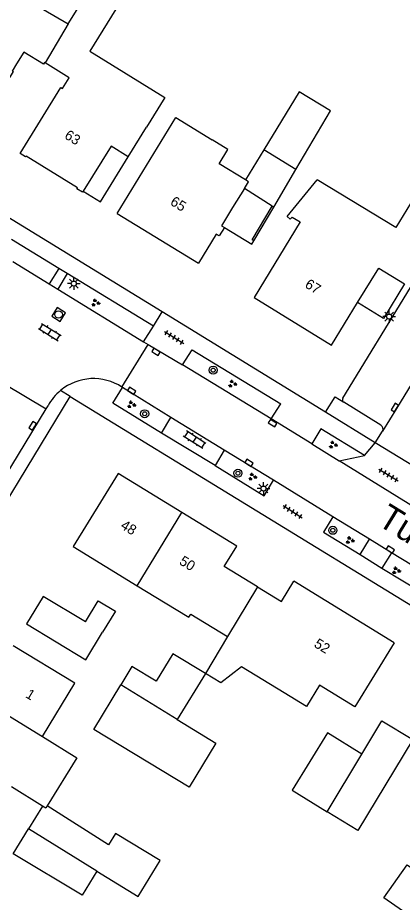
# Model space of a CAD drawing. Extents: x 136000 to 141014, y 402000 to 403500.
# Drawn here: x 138085.2 to 138123.3, y 402081.3 to 402169.1 of the extents above; entities that cross this region are included whole.
import ezdxf

# ---------------------------------------------------------------- set-up
doc = ezdxf.new("R2010")
doc.units = 0
for name, color, linetype in [('gg-afsc-muur', 7, 'Continuous'), ('gg-anno-huisnummerreeks BGT', 7, 'Continuous'), ('gg-anno-openbare ruimte label', 7, 'Continuous'), ('gg-bbg-bijgebouw', 7, 'Continuous'), ('gg-bbg-gedigitaliseerde bebouwing', 7, 'Continuous'), ('gg-bbg-gedigitaliseerde bijgebouw', 7, 'Continuous'), ('gg-bbg-hoofdgebouw', 7, 'Continuous'), ('gg-bbg-luifel en loopbrug', 7, 'Continuous'), ('gg-bbg-tussenscheiding', 7, 'Continuous'), ('gg-knt-verharding', 7, 'Continuous'), ('gg-knt-verharding nz', 7, 'Continuous'), ('gt-grn-groengrens', 7, 'Continuous'), ('gt-grn-weggrens', 7, 'Continuous'), ('gt-symb-boom', 7, 'Continuous'), ('gt-symb-groenvak', 7, 'Continuous'), ('gt-symb-klinker verharding', 7, 'Continuous'), ('gt-symb-kolk', 7, 'Continuous'), ('gt-symb-lichtmast', 7, 'Continuous'), ('gt-symb-rioolschacht', 7, 'Continuous'), ('gt-symb-tegel verharding', 7, 'Continuous')]:
    doc.layers.add(name, color=color, linetype=linetype)

# ---------------------------------------------------------------- blocks, each defined once
blk = doc.blocks.new('gt0-KOLK')
at = {"layer": 'gt-symb-kolk'}
blk.add_lwpolyline([(0, 0), (0.375, 0), (0.375, 0.4), (-0.375, 0.4), (-0.375, 0), (0, 0)], dxfattribs=at)
blk = doc.blocks.new('gt0-GRVAK')
at = {"layer": 'gt-symb-groenvak'}
for p, q in [((-0.11, 0.189), (-0.228, 0.24)), ((-0.182, 0.153), (0.088, 0.153)), ((-0.091, 0.211), (-0.156, 0.322)), ((-0.047, 0.214), (-0.047, 0.393)), ((-0.004, 0.211), (0.061, 0.322)), ((0.015, 0.189), (0.133, 0.24)), ((0.262, -0.052), (0.197, 0.059)), ((0.305, -0.049), (0.305, 0.13)), ((0.349, -0.052), (0.414, 0.059)), ((-0.245, -0.228), (-0.363, -0.177)), ((-0.318, -0.264), (-0.047, -0.264)), ((-0.226, -0.206), (-0.291, -0.095)), ((-0.183, -0.203), (-0.183, -0.024)), ((-0.139, -0.206), (-0.074, -0.095)), ((-0.12, -0.228), (-0.002, -0.177)), ((0.243, -0.074), (0.125, -0.023)), ((0.17, -0.11), (0.441, -0.11)), ((0.368, -0.074), (0.486, -0.023))]:
    blk.add_line(p, q, dxfattribs=at)
blk = doc.blocks.new('gt0-BOOM')
at = {"layer": 'gt-symb-boom'}
for radius in [0.4, 0.2]:
    blk.add_circle((0, 0), radius, dxfattribs=at)
blk = doc.blocks.new('gt0-TEG1')
at = {"layer": 'gt-symb-tegel verharding'}
for p, q in [((-1.125, 0), (1.125, 0)), ((-0.9, -0.25), (-0.9, 0.25)), ((-0.45, -0.25), (-0.45, 0.25)), ((0, -0.25), (0, 0.25)), ((0.45, -0.25), (0.45, 0.25)), ((0.9, -0.25), (0.9, 0.25))]:
    blk.add_line(p, q, dxfattribs=at)
blk = doc.blocks.new('gt0-LMAST')
at = {"layer": 'gt-symb-lichtmast'}
for p, q in [((-0.182, 0.173), (-0.447, 0.438)), ((-0.005, 0.246), (-0.005, 0.621)), ((0.172, 0.173), (0.437, 0.438)), ((-0.255, -0.004), (-0.63, -0.004)), ((-0.182, -0.181), (-0.447, -0.446)), ((-0.005, -0.254), (-0.005, -0.629)), ((0.437, -0.446), (0.172, -0.181)), ((0.245, -0.004), (0.62, -0.004))]:
    blk.add_line(p, q, dxfattribs=at)
blk.add_circle((-0.005, -0.004), 0.25, dxfattribs=at)
blk = doc.blocks.new('gt0-KL1')
at = {"layer": 'gt-symb-klinker verharding'}
for p, q in [((-1.15, 0.3), (1.15, 0.3)), ((-1, -0.3), (-1, 0.3)), ((-0.5, 0.3), (-0.5, 0.45)), ((0, -0.3), (0, 0.3)), ((0.5, 0.3), (0.5, 0.45)), ((1, -0.3), (1, 0.3)), ((-1.15, -0.3), (1.15, -0.3)), ((-0.5, -0.45), (-0.5, -0.3)), ((0.5, -0.45), (0.5, -0.3))]:
    blk.add_line(p, q, dxfattribs=at)
blk = doc.blocks.new('gt0-RS')
at = {"layer": 'gt-symb-rioolschacht'}
blk.add_lwpolyline([(-0.5, -0.5), (0.5, -0.5), (0.5, 0.5), (-0.5, 0.5)], close=True, dxfattribs=at)
blk.add_circle((0, 0), 0.375, dxfattribs=at)

msp = doc.modelspace()

# ---------------------------------------------------------------- linework, layer by layer
at = {"layer": 'gg-afsc-muur'}
for q in [(138107.655, 402152.115), (138110.551, 402150.262)]:
    msp.add_line((138110.381, 402150.366), q, dxfattribs=at)
msp.add_lwpolyline([(138108.586, 402146.926), (138108.414, 402147.027), (138110.381, 402150.366)], dxfattribs=at)
at = {"layer": 'gg-bbg-bijgebouw'}
for points in [[(138091.881, 402109.083), (138087.688, 402111.622), (138086.024, 402108.888), (138091.913, 402105.317), (138093.575, 402108.057)], [(138091.881, 402109.083), (138093.151, 402111.177), (138094.845, 402110.15), (138093.575, 402108.057)]]:
    msp.add_lwpolyline(points, dxfattribs=at)
at = {"layer": 'gg-bbg-gedigitaliseerde bebouwing'}
for p, q in [((138083.108, 402172.582), (138090.179, 402168.464)), ((138096.131, 402155.258), (138097.943, 402158.194)), ((138111.875, 402149.338), (138114.852, 402152.968)), ((138090.671, 402116.57), (138097.007, 402112.683)), ((138097.007, 402112.683), (138099.786, 402110.979)), ((138105.983, 402107.651), (138103.77, 402103.982)), ((138087.63, 402090.802), (138084.54, 402092.711))]:
    msp.add_line(p, q, dxfattribs=at)
for points in [[(138090.179, 402168.464), (138092.546, 402172.3), (138095.315, 402170.591), (138092.314, 402165.729), (138099.759, 402161.136), (138097.943, 402158.194)], [(138095.011, 402149.64), (138100.835, 402159.142), (138104.436, 402156.934)], [(138107.754, 402152.955), (138105.133, 402154.544), (138106.005, 402155.982), (138104.436, 402156.934)], [(138107.655, 402152.115), (138108.058, 402152.768), (138107.754, 402152.955)], [(138125.195, 402152.391), (138122.67, 402148.227), (138114.852, 402152.968)], [(138099.786, 402110.979), (138102.147, 402109.555), (138102.328, 402109.855), (138105.983, 402107.651)], [(138087.624, 402097.705), (138090.839, 402103.009), (138084.711, 402106.72)], [(138122.501, 402107.02), (138118.609, 402100.669), (138115.091, 402102.825)], [(138115.091, 402102.825), (138113.815, 402100.709), (138111.597, 402102.046), (138107.357, 402104.646), (138105.319, 402103.048), (138103.77, 402103.982)], [(138087.624, 402097.705), (138091.027, 402095.603), (138088.076, 402090.824)]]:
    msp.add_lwpolyline(points, dxfattribs=at)
at = {"layer": 'gg-bbg-gedigitaliseerde bijgebouw'}
for p, q in [((138112.75, 402153.994), (138116.176, 402159.81)), ((138112.75, 402153.994), (138109.569, 402155.948)), ((138103.77, 402103.982), (138100.988, 402099.398)), ((138087.63, 402090.802), (138086.238, 402088.552))]:
    msp.add_line(p, q, dxfattribs=at)
for points in [[(138116.176, 402159.81), (138113.058, 402161.701), (138109.569, 402155.948)], [(138103.77, 402103.982), (138100.535, 402105.933), (138098.896, 402103.215), (138096.483, 402104.67), (138095.384, 402102.848)], [(138100.988, 402099.398), (138104.806, 402097.048), (138102.179, 402092.692), (138092.705, 402098.405), (138095.384, 402102.848)], [(138119.29, 402095.974), (138121.277, 402099.276), (138124.339, 402097.433), (138118.889, 402088.379), (138115.846, 402090.252)], [(138119.29, 402095.974), (138115.88, 402098.073), (138112.38, 402092.386), (138115.846, 402090.252)], [(138093.004, 402084.364), (138097.113, 402081.82), (138099.277, 402085.407), (138094.855, 402088.074), (138094.177, 402086.949), (138088.076, 402090.824)], [(138093.004, 402084.364), (138091.552, 402081.956), (138084.709, 402086.082), (138086.238, 402088.552)], [(138129.962, 402075.785), (138121.479, 402081.707), (138123.769, 402084.987), (138132.252, 402079.066)]]:
    msp.add_lwpolyline(points, dxfattribs=at)
at = {"layer": 'gg-bbg-hoofdgebouw'}
for p, q in [((138090.266, 402163.102), (138087.882, 402164.582)), ((138095.011, 402149.64), (138103.079, 402144.684)), ((138106.881, 402116.61), (138101.445, 402119.935)), ((138122.501, 402107.02), (138112.551, 402113.12))]:
    msp.add_line(p, q, dxfattribs=at)
for points in [[(138087.882, 402164.582), (138087.818, 402164.621), (138087.705, 402164.443), (138085.775, 402165.647), (138085.046, 402164.471), (138084.614, 402163.77), (138084.714, 402163.708), (138081.261, 402158.11)], [(138085.401, 402155.57), (138089.443, 402162.148), (138089.613, 402162.043), (138090.266, 402163.102)], [(138096.131, 402155.258), (138094.421, 402156.314), (138091.659, 402151.837)], [(138091.659, 402151.837), (138091.601, 402151.744), (138091.039, 402152.091), (138091.097, 402152.184), (138085.999, 402155.33), (138085.941, 402155.237), (138085.401, 402155.57)], [(138107.655, 402152.115), (138106.476, 402150.209), (138105.368, 402148.413), (138105.659, 402148.237)], [(138111.875, 402149.338), (138112.182, 402149.052), (138112.384, 402149.269), (138113.162, 402148.796), (138108.604, 402141.303)], [(138105.659, 402148.237), (138105.153, 402147.403), (138104.857, 402147.572), (138103.079, 402144.684)], [(138118.858, 402140.778), (138120.97, 402144.201), (138123.509, 402142.636)], [(138108.604, 402141.303), (138116.265, 402136.575), (138118.858, 402140.778)], [(138101.445, 402119.935), (138095.111, 402123.81), (138090.671, 402116.57)], [(138108.954, 402112.56), (138105.636, 402114.582), (138106.881, 402116.61)], [(138108.954, 402112.56), (138111.323, 402111.116), (138112.551, 402113.12)]]:
    msp.add_lwpolyline(points, dxfattribs=at)
at = {"layer": 'gg-bbg-luifel en loopbrug'}
for p, q in [((138109.569, 402155.948), (138107.754, 402152.955)), ((138110.551, 402150.262), (138112.75, 402153.994)), ((138108.586, 402146.926), (138110.551, 402150.262))]:
    msp.add_line(p, q, dxfattribs=at)
for points in [[(138091.659, 402151.837), (138093.369, 402150.782), (138096.131, 402155.258)], [(138105.659, 402148.237), (138108.365, 402146.568), (138108.586, 402146.926)], [(138123.509, 402142.636), (138121.435, 402139.216), (138118.858, 402140.778)]]:
    msp.add_lwpolyline(points, dxfattribs=at)
at = {"layer": 'gg-bbg-tussenscheiding'}
for p, q in [((138090.179, 402168.464), (138087.882, 402164.582)), ((138097.007, 402112.683), (138101.445, 402119.935)), ((138108.954, 402112.56), (138105.983, 402107.651)), ((138100.988, 402099.398), (138095.384, 402102.848)), ((138081.525, 402101.463), (138087.624, 402097.705)), ((138115.846, 402090.252), (138119.29, 402095.974)), ((138093.004, 402084.364), (138086.238, 402088.552))]:
    msp.add_line(p, q, dxfattribs=at)
msp.add_lwpolyline([(138088.076, 402090.824), (138087.943, 402090.609), (138087.63, 402090.802)], dxfattribs=at)
at = {"layer": 'gg-knt-verharding'}
for p, q in [((138099.494, 402139.855), (138033.265, 402180.543)), ((138089.23, 402144.179), (138084.531, 402147.046)), ((138084.688, 402144.86), (138088.294, 402142.643)), ((138089.23, 402144.179), (138088.294, 402142.643)), ((138090.084, 402143.658), (138089.146, 402142.119)), ((138098.621, 402138.45), (138090.084, 402143.658)), ((138088.294, 402142.643), (138089.146, 402142.119)), ((138089.146, 402142.119), (138097.644, 402136.895)), ((138117.408, 402131.309), (138124.1, 402142.275)), ((138115.693, 402129.903), (138099.494, 402139.855)), ((138097.644, 402136.895), (138098.621, 402138.45)), ((138095.502, 402132.388), (138098.084, 402136.625)), ((138097.644, 402136.895), (138098.084, 402136.625)), ((138098.084, 402136.625), (138101.496, 402134.608)), ((138110.284, 402129.243), (138101.496, 402134.608)), ((138083.882, 402132.685), (138087.982, 402130.228)), ((138095.502, 402132.388), (138095.568, 402132.344)), ((138100.364, 402129.396), (138095.568, 402132.344)), ((138020.373, 402016.159), (138090.381, 402131.47)), ((138090.381, 402131.47), (138152.078, 402093.628)), ((138087.982, 402130.228), (138088.177, 402130.548)), ((138110.284, 402129.243), (138111.254, 402130.745)), ((138121.184, 402128.604), (138117.501, 402130.886)), ((138058.246, 402081.393), (138087.982, 402130.228)), ((138120.617, 402126.878), (138115.693, 402129.903)), ((138099.41, 402127.823), (138100.364, 402129.396)), ((138105.648, 402126.148), (138100.364, 402129.396)), ((138114.316, 402126.766), (138110.284, 402129.243)), ((138104.747, 402124.63), (138099.41, 402127.823)), ((138115.217, 402128.271), (138114.316, 402126.766)), ((138119.561, 402125.604), (138115.217, 402128.271)), ((138120.617, 402126.878), (138121.352, 402128.038)), ((138105.648, 402126.148), (138104.747, 402124.63)), ((138110.53, 402123.147), (138105.648, 402126.148)), ((138114.316, 402126.766), (138117.049, 402125.075)), ((138125.688, 402123.762), (138120.617, 402126.878)), ((138117.049, 402125.075), (138119.561, 402125.604)), ((138116.42, 402119.527), (138110.53, 402123.147)), ((138120.062, 402117.289), (138116.42, 402119.527)), ((138119.124, 402115.776), (138120.062, 402117.289)), ((138122.221, 402115.962), (138120.062, 402117.289)), ((138122.221, 402115.962), (138121.287, 402114.431)), ((138126.347, 402113.426), (138122.221, 402115.962))]:
    msp.add_line(p, q, dxfattribs=at)
for points in [[(138101.496, 402134.608), (138102.451, 402136.104), (138111.254, 402130.745)], [(138099.41, 402127.823), (138094.606, 402130.816), (138095.568, 402132.344)], [(138104.747, 402124.63), (138109.618, 402121.619), (138110.53, 402123.147)], [(138125.798, 402119.72), (138124.564, 402120.427), (138117.049, 402125.075)], [(138116.42, 402119.527), (138115.475, 402118.003), (138119.124, 402115.776)], [(138121.287, 402114.431), (138125.441, 402111.921), (138126.347, 402113.426)]]:
    msp.add_lwpolyline(points, dxfattribs=at)
for centre, radius, start, end in [((138092.675, 402128.142), 5.101, 56.34202, 129.74974), ((138092.681, 402128.138), 5.108, 129.77217, 151.84688), ((138117.668, 402131.144), 0.308, 147.66642, 237.13292), ((138120.984, 402128.237), 0.418, 331.58314, 61.48072)]:
    msp.add_arc(centre, radius, start, end, dxfattribs=at)
at = {"layer": 'gg-knt-verharding nz'}
msp.add_lwpolyline([(138130.893, 402143.736), (138130.284, 402142.677), (138122.727, 402130.266), (138121.352, 402128.038)], dxfattribs=at)
at = {"layer": 'gt-grn-groengrens'}
msp.add_lwpolyline([(138115.693, 402129.903), (138116.629, 402131.427), (138117.501, 402130.886)], dxfattribs=at)
at = {"layer": 'gt-grn-weggrens'}
for p, q in [((138090.084, 402143.658), (138089.23, 402144.179)), ((138098.621, 402138.45), (138099.494, 402139.855)), ((138090.381, 402131.47), (138089.413, 402132.064)), ((138119.561, 402125.604), (138120.617, 402126.878)), ((138119.124, 402115.776), (138121.287, 402114.431))]:
    msp.add_line(p, q, dxfattribs=at)

# ---------------------------------------------------------------- block references
at = {"layer": 'gt-symb-boom'}
for p in [(138104.545, 402134.08), (138097.755, 402129.747), (138107, 402123.85), (138116.412, 402118.184)]:
    msp.add_blockref('gt0-BOOM', p, dxfattribs=at)
at = {"layer": 'gt-symb-groenvak'}
for p in [(138092.872, 402140.762), (138106.445, 402132.726), (138096.429, 402130.659), (138116.427, 402126.672), (138108.432, 402123.498), (138118.094, 402117.193), (138122.689, 402114.185)]:
    msp.add_blockref('gt0-GRVAK', p, dxfattribs=at)
at = {"layer": 'gt-symb-klinker verharding'}
for p, rotation in [((138088.354, 402137.858), -31.877816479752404), ((138102.7, 402127.174), 147.53320054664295)]:
    msp.add_blockref('gt0-KL1', p, dxfattribs=dict(at, rotation=rotation))
at = {"layer": 'gt-symb-kolk'}
for p, rotation in [((138098.775, 402135.731), -31.877816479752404), ((138096.362, 402131.847), -31.877816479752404), ((138122.727, 402130.266), 58.66279427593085), ((138086.813, 402128.455), 58.741514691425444), ((138110.332, 402128.643), -31.877816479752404), ((138107.993, 402124.712), -31.87781648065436), ((138122.015, 402116.099), -31.877816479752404)]:
    msp.add_blockref('gt0-KOLK', p, dxfattribs=dict(at, rotation=rotation))
at = {"layer": 'gt-symb-lichtmast'}
for p in [(138090.73, 402142.675), (138122.001, 402139.401), (138109.532, 402122.334)]:
    msp.add_blockref('gt0-LMAST', p, dxfattribs=at)
at = {"layer": 'gt-symb-rioolschacht', "rotation": -31.877816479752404}
msp.add_blockref('gt0-RS', (138089.223, 402139.603), dxfattribs=at)
at = {"layer": 'gt-symb-tegel verharding'}
for p, rotation in [((138100.671, 402137.328), -32.29094835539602), ((138121.94, 402123.681), -31.33720572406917), ((138112.435, 402120.034), -32.466799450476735)]:
    msp.add_blockref('gt0-TEG1', p, dxfattribs=dict(at, rotation=rotation))

# ---------------------------------------------------------------- texts
at = {"layer": 'gg-anno-huisnummerreeks BGT'}
for s, rotation, p in [('63', 328.3, (138089.72, 402157.146)), ('65', 328.5, (138100.206, 402150.555)), ('67', 328.3, (138113.562, 402142.355)), ('48', 328.5, (138095.282, 402118.431)), ('50', 328.5, (138101.103, 402114.871)), ('52', 328.5, (138114.468, 402106.667)), ('1', 328.8, (138085.862, 402101.65))]:
    msp.add_text(s, height=1, rotation=rotation, dxfattribs=at).set_placement(p)
at = {"layer": 'gg-anno-openbare ruimte label'}
msp.add_text('Tuinstraat', height=2.5, rotation=328.4, dxfattribs=at).set_placement((138120.701, 402118.793))

doc.saveas('drawing.dxf')
